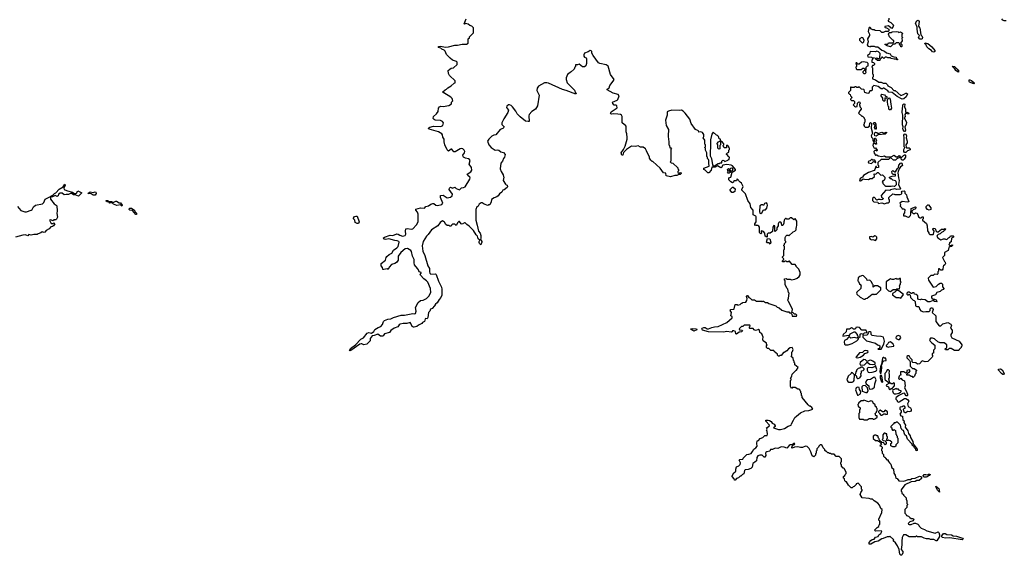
# Model space of a CAD drawing. Extents: x 2494118 to 2687960, y 757339 to 915227.
# Tile 275 of 364: x 2607408 to 2621728, y 884530 to 892325. Entities that reach past the tile are written whole.
import ezdxf

# ---------------------------------------------------------------- set-up
doc = ezdxf.new("R2010")
doc.units = 0

msp = doc.modelspace()

# ---------------------------------------------------------------- linework, layer by layer
at = {"layer": '0CON20XD'}
for points in [[(2615413, 891557), (2615374, 891526), (2615355, 891480), (2615354, 891455), (2615371, 891405), (2615475, 891300), (2615492, 891262), (2615500, 891255), (2615498, 891242), (2615356, 891296), (2615305, 891308), (2615099, 891399), (2615075, 891406), (2615040, 891405), (2614952, 891358), (2614932, 891328), (2614930, 891295), (2614961, 891225), (2614939, 891071), (2614908, 891022), (2614855, 890988), (2614820, 890945), (2614814, 890925), (2614820, 890845), (2614805, 890841), (2614765, 890850), (2614685, 890910), (2614645, 890953), (2614624, 890994), (2614576, 891056), (2614554, 891075), (2614534, 891085), (2614515, 891086), (2614493, 891065), (2614490, 891045), (2614516, 891006), (2614507, 890973), (2614448, 890882), (2614421, 890825), (2614422, 890802), (2614453, 890765), (2614449, 890755), (2614435, 890742), (2614397, 890725), (2614335, 890648), (2614305, 890642), (2614275, 890628), (2614232, 890585), (2614214, 890555), (2614230, 890505), (2614265, 890463), (2614325, 890428), (2614355, 890432), (2614375, 890428), (2614405, 890400), (2614445, 890390), (2614468, 890365), (2614460, 890325), (2614443, 890307), (2614428, 890265), (2614408, 890235), (2614398, 890155), (2614410, 890115), (2614440, 890065), (2614443, 890043), (2614450, 890035), (2614440, 889985), (2614475, 889930), (2614485, 889920), (2614498, 889918), (2614502, 889895), (2614496, 889884), (2614455, 889850), (2614434, 889846), (2614418, 889815), (2614385, 889790), (2614369, 889761), (2614350, 889745), (2614308, 889732), (2614271, 889709), (2614266, 889674), (2614248, 889632), (2614225, 889630), (2614215, 889620), (2614165, 889638), (2614135, 889662), (2614118, 889662), (2614091, 889639), (2614075, 889610), (2614055, 889600), (2614043, 889565), (2614040, 889495), (2614043, 889405), (2614062, 889335), (2614082, 889245), (2614105, 889220), (2614117, 889185), (2614117, 889147), (2614110, 889125), (2614130, 889095), (2614130, 889085), (2614115, 889050), (2614096, 889066), (2614092, 889082), (2614091, 889099), (2614098, 889118), (2614076, 889136), (2614064, 889174), (2614045, 889192), (2614006, 889256), (2613945, 889322), (2613910, 889345), (2613885, 889370), (2613875, 889370), (2613845, 889350), (2613830, 889355), (2613805, 889390), (2613795, 889390), (2613780, 889375), (2613755, 889330), (2613735, 889350), (2613705, 889350), (2613690, 889335), (2613685, 889320), (2613665, 889320), (2613652, 889332), (2613625, 889332), (2613605, 889342), (2613586, 889376), (2613555, 889398), (2613523, 889375), (2613488, 889325), (2613399, 889265), (2613351, 889199), (2613325, 889176), (2613275, 889097), (2613264, 889035), (2613271, 888955), (2613300, 888895), (2613342, 888745), (2613370, 888705), (2613367, 888655), (2613372, 888635), (2613389, 888621), (2613455, 888628), (2613467, 888615), (2613498, 888518), (2613542, 888432), (2613549, 888405), (2613550, 888315), (2613535, 888280), (2613508, 888255), (2613482, 888205), (2613454, 888186), (2613439, 888161), (2613406, 888124), (2613385, 888110), (2613372, 888085), (2613352, 888065), (2613345, 887990), (2613335, 887970), (2613315, 887978), (2613305, 887970), (2613298, 887932), (2613265, 887917), (2613255, 887903), (2613209, 887881), (2613185, 887861), (2613145, 887848), (2613135, 887848), (2613115, 887862), (2613097, 887905), (2613085, 887917), (2613038, 887902), (2612985, 887906), (2612944, 887896), (2612927, 887885), (2612908, 887855), (2612852, 887835), (2612805, 887800), (2612786, 887774), (2612715, 887752), (2612695, 887722), (2612685, 887718), (2612655, 887720), (2612615, 887748), (2612565, 887730), (2612534, 887726), (2612506, 887685), (2612505, 887650), (2612458, 887605), (2612415, 887592), (2612386, 887606), (2612375, 887609), (2612355, 887601), (2612225, 887510), (2612208, 887508), (2612203, 887513), (2612220, 887540), (2612292, 887595), (2612370, 887675), (2612406, 887694), (2612460, 887765), (2612485, 887772), (2612525, 887762), (2612560, 887785), (2612573, 887817), (2612620, 887845), (2612660, 887860), (2612685, 887888), (2612701, 887935), (2612715, 887947), (2612764, 887966), (2612805, 887971), (2612845, 887991), (2612954, 888026), (2613005, 888024), (2613125, 888047), (2613155, 888042), (2613165, 888048), (2613176, 888085), (2613166, 888135), (2613205, 888209), (2613235, 888236), (2613275, 888244), (2613325, 888268), (2613357, 888303), (2613386, 888355), (2613385, 888413), (2613345, 888504), (2613325, 888526), (2613285, 888555), (2613236, 888605), (2613234, 888616), (2613248, 888635), (2613248, 888645), (2613216, 888656), (2613209, 888685), (2613196, 888705), (2613150, 888755), (2613144, 888785), (2613146, 888835), (2613121, 888885), (2613105, 888952), (2613095, 888967), (2613046, 888996), (2613015, 888988), (2612952, 888938), (2612914, 888885), (2612911, 888825), (2612887, 888793), (2612865, 888777), (2612815, 888761), (2612780, 888725), (2612765, 888690), (2612755, 888700), (2612705, 888688), (2612690, 888690), (2612687, 888717), (2612663, 888743), (2612667, 888775), (2612726, 888824), (2612736, 888865), (2612749, 888881), (2612780, 888910), (2612822, 888928), (2612847, 888973), (2612895, 889004), (2612913, 889025), (2612926, 889085), (2612924, 889095), (2612899, 889109), (2612862, 889112), (2612776, 889134), (2612735, 889128), (2612707, 889133), (2612696, 889145), (2612715, 889162), (2612795, 889187), (2612837, 889183), (2612895, 889208), (2612915, 889206), (2612935, 889191), (2612975, 889176), (2613015, 889184), (2613026, 889205), (2613020, 889245), (2613025, 889280), (2613044, 889286), (2613105, 889277), (2613125, 889280), (2613179, 889341), (2613204, 889385), (2613204, 889495), (2613194, 889524), (2613168, 889555), (2613171, 889569), (2613238, 889588), (2613295, 889580), (2613314, 889606), (2613355, 889617), (2613389, 889641), (2613418, 889652), (2613432, 889652), (2613462, 889625), (2613485, 889620), (2613546, 889634), (2613560, 889655), (2613528, 889735), (2613530, 889765), (2613569, 889769), (2613625, 889734), (2613675, 889740), (2613698, 889762), (2613702, 889785), (2613653, 889855), (2613658, 889875), (2613675, 889887), (2613705, 889871), (2613735, 889888), (2613758, 889868), (2613780, 889860), (2613805, 889851), (2613835, 889880), (2613865, 889884), (2613885, 889894), (2613957, 890005), (2613961, 890025), (2613956, 890035), (2613925, 890058), (2613918, 890075), (2613971, 890109), (2613983, 890135), (2613981, 890175), (2613944, 890224), (2613960, 890275), (2613951, 890291), (2613935, 890302), (2613891, 890311), (2613864, 890324), (2613857, 890335), (2613853, 890355), (2613876, 890385), (2613881, 890405), (2613874, 890425), (2613853, 890445), (2613835, 890450), (2613813, 890447), (2613743, 890403), (2613724, 890404), (2613695, 890440), (2613685, 890440), (2613645, 890412), (2613625, 890430), (2613593, 890505), (2613582, 890545), (2613580, 890585), (2613560, 890615), (2613557, 890647), (2613546, 890666), (2613500, 890695), (2613365, 890730), (2613355, 890740), (2613354, 890746), (2613375, 890760), (2613425, 890774), (2613535, 890772), (2613562, 890785), (2613574, 890824), (2613558, 890845), (2613528, 890858), (2613451, 890861), (2613435, 890872), (2613422, 890885), (2613426, 890914), (2613472, 890955), (2613495, 890990), (2613500, 891035), (2613514, 891056), (2613535, 891068), (2613565, 891063), (2613650, 891075), (2613688, 891102), (2613690, 891125), (2613710, 891145), (2613697, 891177), (2613680, 891195), (2613575, 891260), (2613565, 891260), (2613560, 891275), (2613594, 891306), (2613616, 891314), (2613635, 891332), (2613685, 891360), (2613725, 891400), (2613740, 891405), (2613740, 891435), (2613660, 891515), (2613645, 891540), (2613640, 891585), (2613663, 891607), (2613685, 891618), (2613715, 891622), (2613770, 891675), (2613770, 891705), (2613760, 891715), (2613705, 891738), (2613670, 891765), (2613615, 891820), (2613598, 891865), (2613581, 891881), (2613546, 891896), (2613535, 891909), (2613501, 891921), (2613497, 891925), (2613500, 891935), (2613525, 891939), (2613605, 891926), (2613645, 891928), (2613735, 891952), (2613775, 891952), (2613845, 891968), (2613905, 891970), (2613930, 891985), (2613930, 892045), (2613948, 892062), (2613950, 892075), (2614010, 892135), (2614010, 892205), (2613985, 892230), (2613955, 892240), (2613932, 892262), (2613895, 892268), (2613875, 892260), (2613873, 892265), (2613902, 892335)], [(2620050, 892345), (2620050, 892325), (2620040, 892315), (2620040, 892305), (2620080, 892285), (2620118, 892245), (2620106, 892214), (2620092, 892198), (2620081, 892201), (2620046, 892236), (2619992, 892228), (2619990, 892215), (2619995, 892210), (2620017, 892207), (2620047, 892187), (2620048, 892165), (2620038, 892152), (2619997, 892153), (2619965, 892138), (2619948, 892138), (2619922, 892162), (2619848, 892168), (2619837, 892177), (2619815, 892178), (2619795, 892188), (2619775, 892210), (2619765, 892210), (2619758, 892202), (2619750, 892155), (2619766, 892116), (2619767, 892093), (2619740, 892045), (2619748, 892005), (2619733, 891953), (2619755, 891938), (2619775, 891932), (2619785, 891938), (2619835, 891938), (2619855, 891928), (2619888, 891928), (2619945, 891879), (2619985, 891866), (2620015, 891842), (2620067, 891827), (2620085, 891798), (2620123, 891783), (2620155, 891780), (2620162, 891762), (2620180, 891745), (2620165, 891740), (2620155, 891750), (2620125, 891748), (2620085, 891760), (2620075, 891770), (2620035, 891770), (2620015, 891780), (2619995, 891780), (2619975, 891760), (2619958, 891778), (2619945, 891780), (2619938, 891762), (2619922, 891748), (2619918, 891732), (2619885, 891730), (2619862, 891752), (2619860, 891765), (2619875, 891770), (2619885, 891760), (2619905, 891760), (2619918, 891772), (2619922, 891835), (2619900, 891855), (2619875, 891866), (2619855, 891858), (2619775, 891860), (2619767, 891823), (2619740, 891805), (2619742, 891782), (2619795, 891778), (2619805, 891770), (2619835, 891770), (2619840, 891765), (2619812, 891758), (2619810, 891745), (2619800, 891735), (2619800, 891705), (2619825, 891700), (2619840, 891685), (2619838, 891672), (2619825, 891660), (2619812, 891658), (2619802, 891635), (2619810, 891625), (2619810, 891535), (2619820, 891525), (2619820, 891495), (2619810, 891485), (2619810, 891465), (2619855, 891450), (2619905, 891417), (2619935, 891418), (2619965, 891402), (2620005, 891400), (2620028, 891378), (2620035, 891362), (2620085, 891340), (2620120, 891295), (2620142, 891292), (2620225, 891222), (2620260, 891235), (2620295, 891258), (2620307, 891257), (2620320, 891245), (2620299, 891201), (2620267, 891173), (2620245, 891168), (2620169, 891209), (2620097, 891267), (2620050, 891270), (2620035, 891288), (2619977, 891327), (2619965, 891330), (2619955, 891320), (2619935, 891320), (2619895, 891352), (2619833, 891367), (2619808, 891342), (2619805, 891300), (2619795, 891290), (2619772, 891288), (2619760, 891255), (2619745, 891250), (2619698, 891265), (2619690, 891305), (2619685, 891310), (2619652, 891312), (2619617, 891347), (2619605, 891340), (2619585, 891340), (2619575, 891350), (2619555, 891350), (2619545, 891340), (2619505, 891340), (2619495, 891350), (2619490, 891345), (2619490, 891295), (2619460, 891265), (2619460, 891255), (2619475, 891240), (2619488, 891238), (2619490, 891215), (2619510, 891195), (2619508, 891182), (2619492, 891168), (2619492, 891162), (2619505, 891150), (2619535, 891150), (2619550, 891135), (2619550, 891105), (2619530, 891085), (2619550, 891065), (2619565, 891058), (2619588, 891062), (2619592, 891108), (2619612, 891128), (2619627, 891127), (2619630, 891105), (2619620, 891095), (2619620, 891085), (2619632, 891052), (2619647, 891037), (2619648, 891025), (2619625, 891000), (2619610, 890965), (2619655, 890920), (2619665, 890920), (2619688, 890898), (2619690, 890885), (2619700, 890875), (2619700, 890835), (2619690, 890825), (2619690, 890805), (2619680, 890795), (2619690, 890785), (2619690, 890775), (2619705, 890760), (2619745, 890760), (2619767, 890773), (2619773, 890817), (2619782, 890828), (2619798, 890815), (2619792, 890745), (2619812, 890675), (2619793, 890635), (2619798, 890615), (2619818, 890595), (2619818, 890568), (2619832, 890542), (2619840, 890555), (2619845, 890600), (2619855, 890600), (2619867, 890573), (2619862, 890555), (2619867, 890513), (2619853, 890513), (2619835, 890530), (2619823, 890517), (2619818, 890495), (2619834, 890454), (2619855, 890460), (2619880, 890425), (2619875, 890410), (2619865, 890420), (2619845, 890420), (2619830, 890405), (2619835, 890380), (2619850, 890365), (2619855, 890350), (2619865, 890360), (2619875, 890360), (2619893, 890343), (2619945, 890332), (2619985, 890342), (2620005, 890328), (2620029, 890331)], [(2620525, 892041), (2620502, 892042), (2620480, 892065), (2620493, 892095), (2620470, 892120), (2620459, 892185), (2620462, 892215), (2620438, 892275), (2620455, 892306), (2620475, 892318), (2620488, 892298), (2620482, 892232), (2620488, 892218), (2620502, 892205), (2620512, 892105), (2620529, 892089), (2620537, 892065), (2620534, 892046), (2620525, 892041)], [(2621755, 892310), (2621725, 892310), (2621705, 892320), (2621690, 892335)], [(2620235, 891930), (2620222, 891932), (2620218, 891948), (2620200, 891965), (2620210, 891975), (2620195, 891990), (2620155, 891990), (2620135, 891970), (2620112, 891968), (2620075, 891930), (2620025, 891943), (2619990, 891965), (2619995, 891970), (2620035, 891970), (2620045, 891990), (2620105, 891990), (2620120, 892005), (2620120, 892015), (2620109, 892029), (2620060, 892075), (2620042, 892115), (2620052, 892138), (2620085, 892140), (2620095, 892150), (2620165, 892152), (2620185, 892150), (2620195, 892140), (2620217, 892147), (2620248, 892128), (2620240, 892105), (2620240, 892075), (2620250, 892065), (2620240, 892055), (2620242, 892015), (2620220, 891985), (2620240, 891965), (2620240, 891935), (2620235, 891930)], [(2619665, 891982), (2619687, 892003), (2619688, 892025), (2619670, 892060), (2619655, 892068), (2619620, 892045), (2619620, 892025), (2619665, 891982)], [(2618661, 886499), (2618682, 886535), (2618704, 886556), (2618765, 886602), (2618825, 886632), (2618885, 886638), (2618942, 886655), (2618929, 886679), (2618905, 886700), (2618895, 886700), (2618875, 886720), (2618790, 886825), (2618787, 886847), (2618780, 886855), (2618780, 886885), (2618770, 886895), (2618770, 886915), (2618760, 886925), (2618760, 886935), (2618745, 886950), (2618725, 886950), (2618685, 886970), (2618645, 886970), (2618635, 886960), (2618620, 886985), (2618620, 887075), (2618628, 887085), (2618628, 887098), (2618620, 887105), (2618640, 887135), (2618642, 887165), (2618695, 887220), (2618706, 887224), (2618730, 887265), (2618682, 887302), (2618680, 887325), (2618670, 887335), (2618670, 887355), (2618660, 887365), (2618657, 887397), (2618630, 887425), (2618638, 887445), (2618640, 887485), (2618650, 887495), (2618658, 887525), (2618650, 887545), (2618642, 887552), (2618615, 887550), (2618590, 887535), (2618565, 887508), (2618525, 887480), (2618515, 887480), (2618485, 887440), (2618465, 887440), (2618455, 887430), (2618445, 887430), (2618430, 887445), (2618430, 887455), (2618380, 887495), (2618375, 887510), (2618335, 887510), (2618305, 887540), (2618285, 887540), (2618272, 887552), (2618272, 887578), (2618280, 887595), (2618270, 887605), (2618268, 887618), (2618223, 887653), (2618218, 887675), (2618220, 887705), (2618200, 887755), (2618172, 887772), (2618170, 887805), (2618155, 887820), (2618145, 887810), (2618112, 887802), (2618092, 887812), (2618075, 887830), (2618025, 887830), (2618020, 887835), (2618023, 887857), (2618030, 887865), (2618025, 887880), (2617955, 887880), (2617943, 887877), (2617925, 887860), (2617905, 887860), (2617870, 887825), (2617875, 887810), (2617918, 887808), (2617920, 887795), (2617906, 887784), (2617872, 887778), (2617835, 887748), (2617822, 887755), (2617817, 887787), (2617795, 887797), (2617775, 887798), (2617768, 887782), (2617755, 887778), (2617695, 887788), (2617645, 887779), (2617425, 887780), (2617338, 887808), (2617328, 887825), (2617335, 887838), (2617357, 887847), (2617376, 887846), (2617405, 887828), (2617425, 887827), (2617473, 887847), (2617515, 887857), (2617565, 887858), (2617695, 887918), (2617770, 887985), (2617770, 888005), (2617752, 888015), (2617762, 888062), (2617740, 888095), (2617753, 888107), (2617795, 888110), (2617800, 888115), (2617815, 888180), (2617845, 888180), (2617855, 888172), (2617885, 888180), (2617905, 888200), (2617915, 888200), (2617925, 888210), (2617968, 888212), (2617983, 888237), (2617986, 888265), (2617978, 888295), (2617985, 888310), (2617995, 888312), (2618014, 888284), (2618033, 888273), (2618055, 888250), (2618095, 888250), (2618125, 888230), (2618195, 888230), (2618205, 888220), (2618215, 888230), (2618225, 888230), (2618255, 888210), (2618285, 888210), (2618303, 888193), (2618405, 888160), (2618425, 888140), (2618455, 888130), (2618495, 888100), (2618563, 888073), (2618592, 888072), (2618605, 888060), (2618618, 888058), (2618638, 888038), (2618645, 888010), (2618705, 888010), (2618710, 888025), (2618695, 888040), (2618675, 888040), (2618655, 888060), (2618640, 888065), (2618647, 888107), (2618635, 888140), (2618588, 888225), (2618582, 888245), (2618588, 888272), (2618600, 888345), (2618590, 888355), (2618578, 888405), (2618565, 888420), (2618543, 888473), (2618540, 888525), (2618533, 888533), (2618530, 888555), (2618555, 888560), (2618565, 888550), (2618615, 888550), (2618635, 888540), (2618682, 888548), (2618715, 888562), (2618745, 888590), (2618757, 888613), (2618760, 888645), (2618740, 888695), (2618700, 888735), (2618700, 888745), (2618685, 888760), (2618645, 888760), (2618605, 888810), (2618595, 888810), (2618585, 888800), (2618565, 888800), (2618555, 888810), (2618535, 888810), (2618525, 888800), (2618502, 888802), (2618500, 888815), (2618518, 888832), (2618520, 888845), (2618502, 888862), (2618500, 888875), (2618520, 888895), (2618520, 888975), (2618530, 888985), (2618530, 889025), (2618520, 889035), (2618520, 889045), (2618530, 889055), (2618532, 889068), (2618550, 889085), (2618550, 889095), (2618540, 889105), (2618542, 889155), (2618550, 889175), (2618565, 889190), (2618585, 889190), (2618595, 889180), (2618655, 889240), (2618680, 889245), (2618700, 889265), (2618700, 889295), (2618708, 889305), (2618712, 889335), (2618710, 889395), (2618685, 889430), (2618665, 889410), (2618635, 889440), (2618615, 889440), (2618595, 889420), (2618565, 889420), (2618555, 889430), (2618545, 889430), (2618533, 889417), (2618520, 889385), (2618520, 889365), (2618508, 889332), (2618492, 889332), (2618490, 889365), (2618478, 889378), (2618455, 889380), (2618450, 889375), (2618440, 889355), (2618440, 889325), (2618420, 889295), (2618420, 889265), (2618398, 889242), (2618390, 889245), (2618390, 889325), (2618375, 889330), (2618360, 889305), (2618358, 889242), (2618325, 889220), (2618292, 889218), (2618280, 889205), (2618280, 889165), (2618275, 889160), (2618250, 889175), (2618247, 889217), (2618225, 889242), (2618195, 889250), (2618190, 889245), (2618195, 889220), (2618185, 889210), (2618175, 889220), (2618170, 889235), (2618170, 889305), (2618159, 889319), (2618145, 889330), (2618125, 889330), (2618115, 889340), (2618105, 889330), (2618100, 889335), (2618100, 889355), (2618118, 889385), (2618120, 889455), (2618115, 889467), (2618078, 889485), (2618076, 889555), (2618042, 889592), (2618034, 889644), (2618000, 889695), (2617965, 889790), (2617912, 889845), (2617910, 889855), (2617929, 889895), (2617908, 889948), (2617885, 889962), (2617845, 890010), (2617835, 889980), (2617795, 889980), (2617788, 889962), (2617775, 889950), (2617750, 889965), (2617720, 889995), (2617720, 890015), (2617732, 890028), (2617750, 890035), (2617772, 890108), (2617820, 890135), (2617820, 890145), (2617775, 890200), (2617755, 890209), (2617695, 890217), (2617634, 890206), (2617615, 890172), (2617605, 890170), (2617555, 890200), (2617525, 890178), (2617475, 890180), (2617463, 890135), (2617432, 890098), (2617415, 890098), (2617376, 890136), (2617360, 890145), (2617360, 890165), (2617438, 890195), (2617429, 890235), (2617430, 890275), (2617425, 890290), (2617410, 890305), (2617410, 890325), (2617400, 890335), (2617400, 890385), (2617380, 890425), (2617380, 890455), (2617370, 890465), (2617380, 890475), (2617380, 890505), (2617372, 890515), (2617372, 890572), (2617350, 890605), (2617360, 890625), (2617360, 890655), (2617340, 890685), (2617315, 890692), (2617285, 890690), (2617280, 890705), (2617237, 890727), (2617173, 890815), (2617153, 890875), (2617086, 890966), (2617060, 890995), (2617035, 891008), (2617005, 891001), (2616893, 891007), (2616845, 890996), (2616823, 890985), (2616823, 890935), (2616799, 890865), (2616812, 890785), (2616842, 890725), (2616838, 890635), (2616842, 890575), (2616850, 890555), (2616850, 890505), (2616860, 890495), (2616862, 890462), (2616878, 890458), (2616890, 890445), (2616880, 890435), (2616880, 890265), (2616870, 890255), (2616885, 890240), (2616908, 890238), (2616978, 890168), (2616980, 890155), (2616990, 890145), (2616990, 890125), (2616980, 890115), (2616982, 890102), (2616995, 890090), (2617005, 890090), (2617015, 890100), (2617027, 890097), (2617028, 890085), (2617015, 890070), (2616995, 890070), (2616965, 890058), (2616935, 890058), (2616875, 890038), (2616812, 890052), (2616805, 890090), (2616770, 890095), (2616723, 890163), (2616615, 890260), (2616605, 890260), (2616585, 890280), (2616568, 890308), (2616568, 890325), (2616526, 890416), (2616508, 890445), (2616475, 890468), (2616435, 890468), (2616405, 890488), (2616365, 890478), (2616305, 890482), (2616234, 890436), (2616189, 890391), (2616179, 890355), (2616165, 890351), (2616154, 890386), (2616188, 890435), (2616212, 890485), (2616242, 890585), (2616242, 890608), (2616240, 890665), (2616230, 890695), (2616230, 890765), (2616225, 890780), (2616172, 890825), (2616168, 890845), (2616172, 890915), (2616163, 890933), (2616145, 890943), (2616105, 890951), (2616045, 890956), (2616015, 890949), (2616004, 890954), (2616000, 890965), (2616012, 890985), (2616097, 891043), (2616095, 891070), (2616085, 891080), (2616055, 891080), (2616033, 891103), (2616030, 891125), (2616096, 891154), (2616106, 891165), (2616128, 891215), (2616110, 891235), (2616040, 891255), (2615950, 891305), (2615950, 891315), (2615980, 891335), (2615992, 891365), (2616041, 891429), (2616052, 891455), (2616000, 891525), (2615965, 891650), (2615937, 891667), (2615845, 891688), (2615827, 891697), (2615748, 891805), (2615728, 891838), (2615728, 891865), (2615705, 891877), (2615675, 891856), (2615625, 891838), (2615612, 891815), (2615614, 891795), (2615625, 891780), (2615645, 891770), (2615653, 891753), (2615652, 891688), (2615640, 891655), (2615625, 891640), (2615595, 891640), (2615545, 891680), (2615522, 891668), (2615493, 891667), (2615490, 891645), (2615480, 891635), (2615470, 891605), (2615430, 891565), (2615413, 891557)], [(2620705, 891854), (2620685, 891856), (2620667, 891877), (2620629, 891899), (2620601, 891931), (2620587, 891967), (2620570, 891975), (2620575, 891990), (2620616, 891976), (2620675, 891930), (2620718, 891875), (2620717, 891863), (2620705, 891854)], [(2619705, 891540), (2619718, 891555), (2619710, 891585), (2619720, 891595), (2619718, 891632), (2619735, 891650), (2619750, 891655), (2619748, 891688), (2619735, 891700), (2619675, 891713), (2619652, 891708), (2619615, 891677), (2619599, 891679), (2619585, 891697), (2619570, 891695), (2619578, 891665), (2619577, 891643), (2619570, 891635), (2619572, 891612), (2619585, 891600), (2619615, 891598), (2619645, 891600), (2619673, 891617), (2619687, 891617), (2619698, 891608), (2619700, 891595), (2619672, 891568), (2619670, 891555), (2619685, 891540), (2619705, 891540)], [(2621055, 891563), (2621025, 891584), (2621009, 891609), (2620985, 891627), (2620975, 891650), (2621002, 891642), (2621045, 891603), (2621068, 891575), (2621055, 891563)], [(2621285, 891392), (2621224, 891414), (2621216, 891425), (2621215, 891450), (2621225, 891452), (2621252, 891442), (2621288, 891405), (2621290, 891395), (2621285, 891392)], [(2619985, 891140), (2619975, 891140), (2619963, 891153), (2619960, 891185), (2619938, 891215), (2619938, 891232), (2619948, 891242), (2619985, 891230), (2620002, 891212), (2620020, 891205), (2620018, 891182), (2620005, 891180), (2619992, 891188), (2619990, 891145), (2619985, 891140)], [(2620075, 891012), (2620055, 891012), (2620048, 891025), (2620048, 891055), (2620038, 891068), (2620030, 891125), (2620030, 891165), (2620055, 891190), (2620069, 891169), (2620080, 891095), (2620087, 891035), (2620075, 891012)], [(2620285, 890700), (2620275, 890700), (2620255, 890720), (2620250, 890735), (2620258, 890765), (2620249, 890795), (2620252, 890935), (2620242, 890975), (2620242, 891005), (2620248, 891015), (2620250, 891085), (2620265, 891100), (2620280, 891095), (2620278, 891055), (2620292, 891025), (2620292, 890982), (2620305, 890970), (2620315, 890980), (2620340, 890965), (2620335, 890952), (2620292, 890958), (2620282, 890945), (2620287, 890915), (2620270, 890895), (2620307, 890835), (2620300, 890800), (2620280, 890765), (2620290, 890715), (2620285, 890700)], [(2619865, 890730), (2619855, 890730), (2619840, 890755), (2619850, 890785), (2619823, 890813), (2619835, 890830), (2619845, 890830), (2619860, 890805), (2619865, 890730)], [(2617515, 890200), (2617565, 890230), (2617585, 890230), (2617595, 890240), (2617618, 890242), (2617620, 890265), (2617635, 890280), (2617648, 890278), (2617665, 890262), (2617708, 890282), (2617715, 890290), (2617728, 890292), (2617730, 890325), (2617712, 890332), (2617708, 890348), (2617690, 890365), (2617690, 890375), (2617702, 890388), (2617720, 890395), (2617720, 890425), (2617730, 890435), (2617730, 890455), (2617720, 890465), (2617720, 890475), (2617695, 890500), (2617690, 890495), (2617688, 890462), (2617652, 890462), (2617650, 890475), (2617640, 890485), (2617640, 890495), (2617650, 890505), (2617648, 890518), (2617632, 890532), (2617628, 890548), (2617600, 890560), (2617600, 890505), (2617590, 890495), (2617590, 890445), (2617575, 890440), (2617563, 890453), (2617560, 890505), (2617550, 890515), (2617550, 890525), (2617572, 890548), (2617600, 890560), (2617600, 890585), (2617582, 890592), (2617570, 890625), (2617558, 890638), (2617542, 890642), (2617495, 890688), (2617475, 890660), (2617453, 890575), (2617457, 890455), (2617450, 890415), (2617450, 890345), (2617472, 890305), (2617483, 890213), (2617495, 890200), (2617515, 890200)], [(2619865, 890632), (2619847, 890637), (2619840, 890655), (2619843, 890677), (2619853, 890687), (2619875, 890682), (2619895, 890670), (2619945, 890688), (2619965, 890680), (2619995, 890680), (2620005, 890690), (2620020, 890685), (2619995, 890660), (2619895, 890650), (2619865, 890632)], [(2620295, 890390), (2620275, 890390), (2620268, 890405), (2620268, 890435), (2620280, 890465), (2620272, 890475), (2620272, 890605), (2620267, 890643), (2620275, 890660), (2620285, 890662), (2620295, 890660), (2620308, 890635), (2620302, 890605), (2620317, 890555), (2620314, 890535), (2620298, 890505), (2620300, 890465), (2620305, 890460), (2620345, 890460), (2620360, 890445), (2620358, 890432), (2620322, 890418), (2620295, 890390)], [(2620029, 890331), (2620085, 890330), (2620125, 890352), (2620155, 890330), (2620175, 890330), (2620197, 890347), (2620218, 890322), (2620165, 890300), (2620145, 890280), (2620115, 890280), (2620075, 890320), (2620045, 890292), (2619935, 890290), (2619890, 890245), (2619890, 890215), (2619900, 890205), (2619900, 890175), (2619875, 890170), (2619868, 890188), (2619862, 890188), (2619847, 890143), (2619835, 890130), (2619755, 890100), (2619680, 890055), (2619668, 890032), (2619635, 890020), (2619623, 889995), (2619625, 889980), (2619635, 889978), (2619645, 889983), (2619675, 890010), (2619695, 890002), (2619755, 889998), (2619778, 890012), (2619807, 890013), (2619840, 890045), (2619835, 890080), (2619862, 890078), (2619885, 890100), (2619895, 890100), (2619933, 890063), (2619958, 890068), (2619990, 890035), (2619990, 890005), (2619980, 889995), (2619978, 889982), (2619962, 889978), (2619950, 889965), (2619960, 889955), (2619962, 889942), (2619992, 889912), (2620003, 889903), (2620025, 889900), (2620085, 889900), (2620105, 889908), (2620125, 889900), (2620137, 889903), (2620160, 889925), (2620162, 889945), (2620155, 889970), (2620145, 889980), (2620108, 889988), (2620087, 890007), (2620075, 890010), (2620060, 890025), (2620060, 890035), (2620095, 890050), (2620148, 890052), (2620148, 890078), (2620135, 890070), (2620112, 890072), (2620098, 890088), (2620093, 890117), (2620105, 890130), (2620135, 890110), (2620148, 890112), (2620175, 890160), (2620190, 890175), (2620193, 890207), (2620225, 890240), (2620237, 890237), (2620247, 890205), (2620243, 890197), (2620220, 890185), (2620198, 890152), (2620183, 890117), (2620180, 890095), (2620188, 890025), (2620198, 889985), (2620191, 889925), (2620217, 889865), (2620213, 889857), (2620165, 889852), (2620135, 889862), (2620073, 889847), (2620065, 889840), (2620005, 889842), (2619938, 889765), (2619944, 889744), (2619970, 889725), (2619955, 889708), (2619935, 889702), (2619925, 889710), (2619895, 889710), (2619875, 889700), (2619835, 889742), (2619810, 889725), (2619810, 889695), (2619830, 889675), (2619888, 889668), (2619895, 889650), (2619945, 889660), (2619985, 889646), (2620018, 889662), (2620045, 889660), (2620057, 889673), (2620060, 889705), (2620050, 889715), (2620050, 889735), (2620105, 889790), (2620127, 889787), (2620135, 889780), (2620215, 889780), (2620238, 889792), (2620240, 889805), (2620232, 889815), (2620242, 889828), (2620272, 889832), (2620280, 889825), (2620282, 889802), (2620307, 889777), (2620310, 889745), (2620339, 889681), (2620335, 889672), (2620315, 889669), (2620245, 889680), (2620210, 889655), (2620220, 889635), (2620215, 889610), (2620240, 889585), (2620243, 889573), (2620265, 889572), (2620282, 889562), (2620277, 889513), (2620260, 889495), (2620262, 889472), (2620285, 889470), (2620316, 889454), (2620335, 889453), (2620348, 889462), (2620362, 889475), (2620368, 889495), (2620372, 889575), (2620435, 889600), (2620440, 889595), (2620438, 889572), (2620405, 889560), (2620382, 889538), (2620382, 889522), (2620405, 889502), (2620425, 889502), (2620435, 889512), (2620455, 889510), (2620472, 889492), (2620482, 889455), (2620505, 889442), (2620518, 889442), (2620535, 889458), (2620548, 889455), (2620550, 889425), (2620540, 889415), (2620540, 889405), (2620597, 889357), (2620608, 889325), (2620613, 889253), (2620630, 889225), (2620630, 889215), (2620645, 889200), (2620695, 889200), (2620700, 889205), (2620710, 889245), (2620690, 889275), (2620695, 889290), (2620718, 889288), (2620727, 889277), (2620732, 889252), (2620745, 889240), (2620765, 889240), (2620813, 889277), (2620852, 889278), (2620865, 889288), (2620878, 889275), (2620865, 889260), (2620855, 889260), (2620845, 889242), (2620813, 889227), (2620795, 889210), (2620765, 889200), (2620750, 889185), (2620748, 889168), (2620762, 889152), (2620805, 889122), (2620845, 889138), (2620865, 889138), (2620885, 889128), (2620895, 889130), (2620915, 889152), (2620938, 889162), (2620945, 889180), (2620985, 889180), (2620990, 889175), (2620988, 889162), (2620960, 889145), (2620957, 889093), (2620932, 889078), (2620930, 889065), (2620920, 889055), (2620935, 889040), (2620955, 889040), (2620965, 889050), (2620980, 889045), (2620958, 889022), (2620935, 889020), (2620922, 889008), (2620912, 888965), (2620860, 888935), (2620860, 888895), (2620830, 888865), (2620858, 888805), (2620868, 888795), (2620872, 888775), (2620863, 888757), (2620842, 888745), (2620838, 888735), (2620836, 888694), (2620825, 888680), (2620815, 888678), (2620805, 888680), (2620785, 888700), (2620772, 888698), (2620770, 888665), (2620760, 888655), (2620760, 888625), (2620750, 888615), (2620715, 888622), (2620695, 888600), (2620658, 888602), (2620620, 888565), (2620628, 888535), (2620695, 888430), (2620735, 888440), (2620773, 888477), (2620795, 888490), (2620815, 888490), (2620830, 888475), (2620830, 888435), (2620850, 888415), (2620845, 888400), (2620815, 888388), (2620795, 888368), (2620747, 888353), (2620727, 888323), (2620670, 888300), (2620667, 888285), (2620672, 888272), (2620695, 888258), (2620715, 888258), (2620738, 888248), (2620740, 888235), (2620750, 888225), (2620745, 888220), (2620715, 888222), (2620695, 888240), (2620645, 888218), (2620618, 888218), (2620575, 888250), (2620535, 888252), (2620525, 888260), (2620505, 888250), (2620482, 888252), (2620470, 888265), (2620470, 888305), (2620448, 888328), (2620422, 888332), (2620415, 888350), (2620395, 888350), (2620385, 888340), (2620375, 888340), (2620345, 888360), (2620325, 888360), (2620310, 888345), (2620312, 888332), (2620325, 888320), (2620335, 888320), (2620345, 888330), (2620358, 888318), (2620362, 888282), (2620402, 888242), (2620415, 888240), (2620430, 888225), (2620435, 888160), (2620455, 888150), (2620485, 888150), (2620500, 888105), (2620516, 888086), (2620555, 888072), (2620585, 888080), (2620635, 888080), (2620650, 888095), (2620650, 888115), (2620665, 888130), (2620685, 888130), (2620692, 888105), (2620680, 888065), (2620730, 888015), (2620730, 887935), (2620782, 887872), (2620805, 887870), (2620833, 887897), (2620905, 887918), (2620950, 887895), (2620958, 887875), (2620948, 887835), (2620970, 887805), (2620968, 887775), (2620952, 887745), (2620952, 887725), (2620963, 887693), (2621070, 887645), (2621110, 887595), (2621110, 887575), (2621100, 887565), (2621100, 887555), (2621070, 887525), (2621065, 887510), (2621005, 887510), (2620955, 887540), (2620925, 887540), (2620905, 887520), (2620875, 887520), (2620870, 887535), (2620890, 887555), (2620890, 887595), (2620875, 887610), (2620855, 887620), (2620793, 887623), (2620759, 887639), (2620711, 887681), (2620685, 887692), (2620655, 887688), (2620642, 887665), (2620648, 887648), (2620672, 887622), (2620717, 887587), (2620720, 887535), (2620700, 887515), (2620698, 887472), (2620680, 887465), (2620680, 887445), (2620690, 887435), (2620680, 887415), (2620650, 887385), (2620615, 887352), (2620575, 887348), (2620535, 887360), (2620495, 887318), (2620465, 887312), (2620442, 887332), (2620400, 887335), (2620390, 887345), (2620390, 887375), (2620360, 887405), (2620345, 887432), (2620325, 887432), (2620310, 887425), (2620312, 887405), (2620350, 887365), (2620360, 887345), (2620360, 887285), (2620395, 887250), (2620415, 887248), (2620450, 887225), (2620450, 887215), (2620440, 887205), (2620440, 887175), (2620430, 887165), (2620420, 887135), (2620405, 887120), (2620395, 887130), (2620375, 887130), (2620345, 887150), (2620312, 887152), (2620312, 887168), (2620335, 887190), (2620345, 887190), (2620360, 887215), (2620347, 887227), (2620312, 887218), (2620310, 887195), (2620295, 887180), (2620265, 887198), (2620220, 887200), (2620220, 887165), (2620230, 887155), (2620215, 887150), (2620200, 887135), (2620190, 887105), (2620205, 887090), (2620225, 887110), (2620244, 887084), (2620278, 887068), (2620284, 886995), (2620278, 886965), (2620302, 886925), (2620322, 886875), (2620322, 886858), (2620315, 886850), (2620303, 886853), (2620278, 886888), (2620253, 886887), (2620205, 886860), (2620192, 886858), (2620154, 886826), (2620150, 886815), (2620153, 886803), (2620170, 886785), (2620172, 886772), (2620185, 886760), (2620198, 886762), (2620275, 886812), (2620295, 886812), (2620319, 886799), (2620338, 886775), (2620322, 886735), (2620330, 886695), (2620362, 886675), (2620372, 886655), (2620373, 886637), (2620365, 886622), (2620345, 886618), (2620318, 886622), (2620296, 886604), (2620285, 886602), (2620273, 886613), (2620260, 886655), (2620272, 886668), (2620285, 886670), (2620288, 886688), (2620275, 886700), (2620255, 886700), (2620245, 886690), (2620212, 886688), (2620210, 886675)], [(2619795, 890232), (2619825, 890260), (2619838, 890258), (2619855, 890240), (2619860, 890255), (2619850, 890265), (2619850, 890275), (2619845, 890280), (2619815, 890280), (2619805, 890290), (2619795, 890290), (2619775, 890270), (2619760, 890265), (2619750, 890255), (2619755, 890240), (2619795, 890232)], [(2620255, 890280), (2620242, 890282), (2620230, 890295), (2620230, 890315), (2620261, 890349), (2620275, 890360), (2620285, 890360), (2620292, 890352), (2620290, 890325), (2620272, 890295), (2620255, 890280)], [(2617725, 890090), (2617712, 890092), (2617700, 890105), (2617710, 890115), (2617700, 890145), (2617715, 890160), (2617730, 890145), (2617722, 890132), (2617735, 890120), (2617750, 890120), (2617740, 890135), (2617740, 890155), (2617750, 890165), (2617767, 890167), (2617780, 890155), (2617768, 890122), (2617750, 890120), (2617748, 890102), (2617735, 890100), (2617725, 890090)], [(2607885, 889748), (2607868, 889748), (2607862, 889755), (2607890, 889771), (2607915, 889795), (2607936, 889804), (2607981, 889859), (2608038, 889892), (2608065, 889930), (2608070, 889915), (2608048, 889875), (2608053, 889855), (2608067, 889847), (2608102, 889832), (2608175, 889816), (2608207, 889797), (2608225, 889796), (2608235, 889802), (2608255, 889832), (2608312, 889805), (2608265, 889757), (2608215, 889774), (2608190, 889775), (2608155, 889798), (2608118, 889782), (2608085, 889783), (2608055, 889776), (2608025, 889799), (2607995, 889800), (2607974, 889786), (2607968, 889762), (2607955, 889750), (2607925, 889764), (2607885, 889748)], [(2617785, 889810), (2617765, 889810), (2617740, 889845), (2617740, 889855), (2617775, 889890), (2617785, 889890), (2617812, 889862), (2617808, 889825), (2617785, 889810)], [(2607378, 889605), (2607425, 889549), (2607485, 889528), (2607505, 889528), (2607575, 889551), (2607588, 889562), (2607610, 889600), (2607636, 889624), (2607741, 889645), (2607760, 889665), (2607780, 889715), (2607846, 889746), (2607858, 889748), (2607858, 889715), (2607908, 889645), (2607938, 889628), (2607950, 889615), (2607952, 889545), (2607948, 889505), (2607957, 889453), (2607945, 889420), (2607935, 889410), (2607905, 889410), (2607895, 889400), (2607855, 889410), (2607840, 889405), (2607865, 889360), (2607895, 889360), (2607905, 889370), (2607915, 889360), (2607918, 889355), (2607900, 889325), (2607885, 889313), (2607862, 889308), (2607835, 889279), (2607792, 889258), (2607775, 889232), (2607765, 889228), (2607735, 889236), (2607718, 889222), (2607675, 889210), (2607662, 889198), (2607615, 889199), (2607575, 889190), (2607543, 889197), (2607525, 889180), (2607492, 889192), (2607455, 889187), (2607345, 889162)], [(2608505, 889770), (2608475, 889770), (2608450, 889790), (2608397, 889795), (2608435, 889818), (2608475, 889811), (2608508, 889818), (2608517, 889815), (2608520, 889795), (2608505, 889770)], [(2608895, 889613), (2608875, 889630), (2608823, 889623), (2608772, 889642), (2608755, 889660), (2608720, 889655), (2608708, 889668), (2608680, 889675), (2608662, 889688), (2608670, 889695), (2608685, 889696), (2608708, 889678), (2608745, 889680), (2608765, 889668), (2608775, 889668), (2608804, 889686), (2608816, 889686), (2608855, 889662), (2608875, 889660), (2608898, 889625), (2608895, 889613)], [(2609105, 889490), (2609095, 889490), (2609047, 889547), (2609008, 889555), (2609000, 889565), (2609005, 889582), (2609035, 889583), (2609080, 889555), (2609082, 889532), (2609105, 889510), (2609105, 889490)], [(2618185, 889502), (2618200, 889515), (2618225, 889560), (2618255, 889560), (2618275, 889580), (2618282, 889625), (2618280, 889645), (2618268, 889658), (2618242, 889648), (2618225, 889620), (2618215, 889630), (2618195, 889630), (2618172, 889615), (2618168, 889535), (2618175, 889510), (2618185, 889502)], [(2620635, 889552), (2620611, 889561), (2620592, 889585), (2620593, 889607), (2620615, 889630), (2620625, 889630), (2620662, 889585), (2620660, 889565), (2620635, 889552)], [(2612315, 889358), (2612288, 889375), (2612280, 889405), (2612262, 889425), (2612262, 889435), (2612279, 889461), (2612295, 889468), (2612318, 889465), (2612347, 889385), (2612335, 889360), (2612315, 889358)], [(2618325, 889060), (2618307, 889077), (2618278, 889078), (2618268, 889088), (2618285, 889140), (2618317, 889137), (2618332, 889085), (2618325, 889060)], [(2619855, 889112), (2619872, 889135), (2619872, 889162), (2619860, 889175), (2619845, 889178), (2619815, 889160), (2619795, 889172), (2619770, 889165), (2619770, 889145), (2619779, 889129), (2619795, 889123), (2619815, 889128), (2619855, 889112)], [(2619705, 888260), (2619713, 888267), (2619735, 888270), (2619805, 888330), (2619825, 888330), (2619835, 888320), (2619845, 888330), (2619868, 888332), (2619930, 888395), (2619930, 888425), (2619885, 888450), (2619845, 888450), (2619822, 888432), (2619820, 888465), (2619810, 888475), (2619798, 888508), (2619772, 888532), (2619735, 888530), (2619728, 888548), (2619678, 888595), (2619665, 888600), (2619625, 888590), (2619604, 888566), (2619600, 888525), (2619610, 888515), (2619622, 888482), (2619640, 888465), (2619640, 888455), (2619650, 888445), (2619640, 888435), (2619640, 888415), (2619585, 888360), (2619580, 888345), (2619585, 888330), (2619630, 888285), (2619685, 888260), (2619705, 888260)], [(2620075, 888370), (2620113, 888397), (2620155, 888400), (2620165, 888410), (2620205, 888410), (2620210, 888435), (2620200, 888445), (2620210, 888455), (2620210, 888465), (2620220, 888475), (2620220, 888495), (2620230, 888505), (2620220, 888515), (2620218, 888558), (2620205, 888560), (2620195, 888550), (2620165, 888550), (2620155, 888558), (2620115, 888542), (2620095, 888542), (2620075, 888552), (2620012, 888508), (2620011, 888415), (2620045, 888378), (2620075, 888370)], [(2620225, 888270), (2620260, 888325), (2620195, 888380), (2620165, 888390), (2620135, 888358), (2620102, 888338), (2620102, 888322), (2620155, 888280), (2620192, 888282), (2620225, 888270)], [(2619455, 887593), (2619516, 887614), (2619585, 887652), (2619605, 887670), (2619612, 887698), (2619630, 887715), (2619632, 887748), (2619645, 887758), (2619675, 887750), (2619695, 887770), (2619728, 887772), (2619730, 887785), (2619720, 887795), (2619718, 887808), (2619658, 887808), (2619620, 887845), (2619595, 887850), (2619570, 887845), (2619570, 887835), (2619555, 887822), (2619535, 887822), (2619518, 887838), (2619505, 887840), (2619475, 887820), (2619435, 887820), (2619428, 887782), (2619387, 887745), (2619378, 887725), (2619381, 887721), (2619455, 887732), (2619475, 887730), (2619487, 887753), (2619545, 887780), (2619555, 887780), (2619590, 887745), (2619590, 887735), (2619600, 887725), (2619600, 887705), (2619585, 887692), (2619545, 887698), (2619495, 887692), (2619478, 887708), (2619465, 887710), (2619435, 887670), (2619405, 887658), (2619398, 887635), (2619402, 887605), (2619415, 887594), (2619455, 887593)], [(2617215, 887792), (2617185, 887810), (2617175, 887810), (2617170, 887825), (2617195, 887832), (2617250, 887825), (2617258, 887812), (2617215, 887792)], [(2619935, 887530), (2619977, 887603), (2619988, 887645), (2619970, 887705), (2619936, 887716), (2619867, 887717), (2619805, 887730), (2619790, 887745), (2619790, 887775), (2619775, 887782), (2619758, 887782), (2619742, 887768), (2619750, 887755), (2619728, 887732), (2619672, 887728), (2619670, 887705), (2619722, 887652), (2619857, 887617), (2619882, 887592), (2619905, 887590), (2619917, 887577), (2619920, 887555), (2619908, 887542), (2619890, 887535), (2619895, 887530), (2619935, 887530)], [(2620185, 887670), (2620205, 887673), (2620224, 887695), (2620215, 887720), (2620185, 887729), (2620157, 887715), (2620149, 887695), (2620154, 887684), (2620185, 887670)], [(2620045, 887560), (2620055, 887562), (2620122, 887575), (2620123, 887585), (2620110, 887605), (2620075, 887638), (2620042, 887628), (2620035, 887610), (2620010, 887585), (2620015, 887570), (2620045, 887560)], [(2619595, 887402), (2619630, 887415), (2619680, 887445), (2619700, 887465), (2619745, 887482), (2619750, 887495), (2619735, 887508), (2619705, 887513), (2619692, 887508), (2619665, 887482), (2619624, 887476), (2619578, 887422), (2619570, 887420), (2619575, 887410), (2619595, 887402)], [(2619638, 887298), (2619695, 887300), (2619735, 887340), (2619773, 887313), (2619805, 887308), (2619848, 887312), (2619852, 887332), (2619815, 887357), (2619785, 887368), (2619763, 887367), (2619735, 887350), (2619707, 887377), (2619685, 887380), (2619634, 887336), (2619628, 887315), (2619638, 887298)], [(2619765, 887190), (2619805, 887193), (2619858, 887212), (2619868, 887222), (2619873, 887235), (2619855, 887290), (2619839, 887271), (2619801, 887259), (2619748, 887262), (2619733, 887247), (2619732, 887225), (2619746, 887196), (2619765, 887190)], [(2619935, 887180), (2619947, 887265), (2619940, 887300), (2619935, 887300), (2619928, 887275), (2619918, 887205), (2619925, 887180), (2619935, 887180)], [(2619945, 887300), (2619962, 887348), (2619975, 887360), (2620010, 887365), (2620005, 887400), (2619985, 887400), (2619975, 887410), (2619965, 887410), (2619955, 887400), (2619940, 887305), (2619945, 887300)], [(2619468, 887048), (2619515, 887052), (2619535, 887058), (2619547, 887073), (2619550, 887155), (2619518, 887188), (2619505, 887190), (2619500, 887175), (2619458, 887135), (2619440, 887085), (2619450, 887075), (2619450, 887065), (2619468, 887048)], [(2619605, 887102), (2619625, 887112), (2619647, 887143), (2619642, 887175), (2619650, 887185), (2619650, 887215), (2619675, 887220), (2619690, 887235), (2619690, 887245), (2619665, 887270), (2619645, 887270), (2619627, 887253), (2619605, 887250), (2619580, 887225), (2619580, 887215), (2619568, 887202), (2619558, 887158), (2619572, 887145), (2619585, 887112), (2619595, 887102), (2619605, 887102)], [(2619955, 887050), (2619960, 887055), (2619956, 887086), (2619946, 887135), (2619935, 887152), (2619925, 887140), (2619924, 887114), (2619944, 887055), (2619955, 887050)], [(2620065, 886942), (2620085, 886960), (2620095, 886960), (2620130, 886995), (2620130, 887035), (2620115, 887038), (2620102, 887028), (2620085, 887028), (2620062, 887042), (2620050, 887095), (2620050, 887105), (2620060, 887115), (2620060, 887165), (2620052, 887175), (2620060, 887215), (2620045, 887228), (2620025, 887230), (2620010, 887195), (2619993, 887177), (2619990, 887095), (2619994, 887084), (2620050, 887045), (2620048, 887032), (2620017, 887013), (2620010, 886995), (2620045, 886980), (2620055, 886950), (2620065, 886942)], [(2621715, 887162), (2621705, 887162), (2621688, 887175), (2621642, 887225), (2621645, 887238), (2621675, 887242), (2621699, 887229), (2621726, 887176), (2621715, 887162)], [(2619735, 886898), (2619749, 886925), (2619739, 886969), (2619705, 887002), (2619673, 886997), (2619658, 886982), (2619660, 886920), (2619715, 886898), (2619735, 886898)], [(2619779, 886949), (2619805, 886954), (2619832, 886965), (2619842, 886978), (2619844, 887026), (2619863, 887085), (2619845, 887122), (2619825, 887120), (2619782, 887088), (2619735, 887082), (2619708, 887055), (2619718, 887025), (2619758, 886998), (2619757, 886975), (2619765, 886958), (2619779, 886949)], [(2619605, 886860), (2619638, 886882), (2619642, 886915), (2619622, 886945), (2619615, 886970), (2619595, 886978), (2619574, 886966), (2619563, 886937), (2619595, 886860), (2619605, 886860)], [(2620155, 886882), (2620195, 886890), (2620220, 886905), (2620230, 886915), (2620230, 886925), (2620205, 886930), (2620188, 886948), (2620165, 886950), (2620155, 886958), (2620127, 886943), (2620105, 886940), (2620100, 886925), (2620110, 886895), (2620125, 886882), (2620155, 886882)], [(2619685, 886500), (2619735, 886502), (2619765, 886520), (2619815, 886520), (2619823, 886513), (2619837, 886513), (2619855, 886520), (2619878, 886542), (2619878, 886558), (2619862, 886562), (2619850, 886595), (2619868, 886612), (2619870, 886625), (2619880, 886635), (2619880, 886665), (2619870, 886675), (2619868, 886688), (2619852, 886702), (2619848, 886718), (2619822, 886742), (2619818, 886768), (2619785, 886780), (2619755, 886762), (2619685, 886790), (2619675, 886780), (2619645, 886780), (2619610, 886745), (2619610, 886735), (2619600, 886725), (2619602, 886702), (2619630, 886675), (2619630, 886655), (2619620, 886645), (2619620, 886605), (2619612, 886595), (2619612, 886535), (2619623, 886513), (2619675, 886510), (2619685, 886500)], [(2620210, 886675), (2620208, 886658), (2620227, 886637), (2620230, 886615), (2620208, 886585), (2620222, 886562), (2620247, 886557), (2620250, 886495), (2620270, 886485), (2620268, 886465), (2620292, 886425), (2620288, 886395), (2620324, 886344), (2620333, 886305), (2620358, 886268), (2620362, 886245), (2620397, 886187), (2620402, 886152), (2620425, 886130), (2620432, 886112), (2620460, 886075), (2620460, 886055), (2620445, 886050), (2620440, 886075), (2620420, 886095), (2620418, 886108), (2620390, 886135), (2620388, 886148), (2620322, 886222), (2620306, 886266), (2620282, 886282), (2620260, 886345), (2620242, 886352), (2620240, 886365), (2620230, 886375), (2620220, 886425), (2620175, 886470), (2620155, 886470), (2620145, 886460), (2620125, 886460), (2620118, 886442), (2620080, 886405), (2620080, 886395), (2620090, 886385), (2620090, 886365), (2620102, 886352), (2620115, 886350), (2620125, 886360), (2620135, 886350), (2620148, 886348), (2620150, 886295), (2620160, 886285), (2620160, 886275), (2620170, 886265), (2620170, 886245), (2620180, 886235), (2620180, 886165), (2620153, 886137), (2620150, 886120), (2620135, 886110), (2620105, 886110), (2620080, 886125), (2620080, 886155), (2620090, 886165), (2620090, 886175), (2620068, 886198), (2620055, 886200), (2620045, 886210), (2620035, 886200), (2620022, 886202), (2620020, 886225), (2620030, 886235), (2620030, 886255), (2620020, 886265), (2620018, 886298), (2620005, 886300), (2619995, 886310), (2619982, 886308), (2619960, 886285), (2619960, 886225), (2619950, 886215), (2619965, 886200), (2619998, 886198), (2620000, 886185), (2620010, 886175), (2620010, 886155), (2619995, 886140), (2619982, 886152), (2619978, 886168), (2619945, 886170), (2619912, 886202), (2619910, 886225), (2619900, 886235), (2619888, 886268), (2619875, 886270), (2619865, 886280), (2619845, 886280), (2619820, 886265), (2619822, 886232), (2619855, 886200), (2619885, 886200), (2619895, 886190), (2619908, 886188), (2619928, 886168), (2619930, 886155), (2619940, 886145), (2619920, 886125), (2619938, 886118), (2619950, 886105), (2619950, 886085), (2619940, 886075), (2619940, 886055), (2619950, 886045), (2619950, 886015), (2619970, 885995), (2619972, 885972), (2619985, 885960), (2619995, 885960), (2620000, 885945), (2620022, 885922), (2620038, 885918), (2620040, 885895), (2620055, 885890), (2620060, 885875), (2620080, 885855), (2620090, 885805), (2620118, 885788), (2620120, 885725), (2620140, 885695), (2620150, 885655), (2620168, 885648), (2620193, 885613), (2620255, 885610), (2620295, 885617), (2620328, 885632), (2620366, 885634), (2620385, 885649), (2620430, 885655), (2620495, 885683), (2620524, 885674), (2620524, 885646), (2620492, 885618), (2620455, 885618), (2620434, 885606), (2620375, 885597), (2620282, 885558), (2620230, 885485), (2620230, 885465), (2620240, 885455), (2620240, 885435), (2620260, 885415), (2620260, 885405), (2620300, 885365), (2620300, 885345), (2620310, 885325), (2620310, 885285), (2620320, 885275), (2620320, 885265), (2620310, 885255), (2620310, 885225), (2620280, 885195), (2620280, 885145), (2620300, 885125), (2620305, 885110), (2620335, 885100), (2620355, 885078), (2620375, 885068), (2620397, 885067), (2620410, 885055), (2620405, 885030), (2620354, 885016), (2620332, 884995), (2620334, 884984), (2620345, 884978), (2620375, 884978), (2620415, 885000), (2620435, 884998), (2620470, 884985), (2620487, 884967), (2620492, 884952), (2620520, 884925), (2620567, 884907), (2620600, 884885), (2620725, 884852), (2620765, 884872), (2620774, 884864), (2620787, 884827), (2620786, 884805), (2620745, 884740), (2620735, 884740), (2620705, 884758), (2620655, 884762), (2620635, 884772), (2620595, 884772), (2620565, 884782), (2620525, 884798), (2620465, 884800), (2620455, 884810), (2620445, 884810), (2620435, 884800), (2620345, 884800), (2620295, 884830), (2620262, 884828), (2620243, 884787), (2620238, 884735), (2620240, 884685), (2620230, 884615), (2620250, 884585), (2620251, 884565), (2620245, 884540), (2620235, 884530), (2620225, 884530), (2620208, 884545), (2620198, 884615), (2620175, 884670), (2620145, 884710), (2620112, 884742), (2620120, 884755), (2620065, 884810), (2620055, 884800), (2620023, 884797), (2619967, 884773), (2619948, 884772), (2619892, 884738), (2619843, 884727), (2619785, 884693), (2619764, 884694), (2619763, 884715), (2619786, 884745), (2619805, 884762), (2619834, 884766), (2619854, 884796), (2619892, 884805), (2619901, 884829), (2619931, 884849), (2619947, 884875), (2619935, 884887), (2619855, 884882), (2619840, 884895), (2619880, 884935), (2619905, 884950), (2619910, 884975), (2619920, 884985), (2619920, 885025), (2619903, 885043), (2619902, 885055), (2619947, 885153), (2619950, 885195), (2619933, 885213), (2619915, 885260), (2619889, 885289), (2619835, 885322), (2619810, 885345), (2619785, 885348), (2619765, 885358), (2619660, 885365), (2619630, 885415), (2619640, 885445), (2619660, 885475), (2619660, 885485), (2619650, 885495), (2619650, 885525), (2619605, 885580), (2619575, 885570), (2619572, 885562), (2619545, 885530), (2619532, 885528), (2619515, 885510), (2619502, 885512), (2619462, 885552), (2619435, 885600), (2619425, 885600), (2619410, 885615), (2619402, 885642), (2619390, 885655), (2619390, 885675), (2619408, 885692), (2619412, 885708), (2619427, 885723), (2619428, 885735), (2619405, 885790), (2619395, 885800), (2619385, 885800), (2619360, 885825), (2619360, 885845), (2619350, 885855), (2619350, 885875), (2619362, 885898), (2619360, 885935), (2619325, 885970), (2619285, 885970), (2619255, 886000), (2619215, 886000), (2619205, 886010), (2619185, 886010), (2619175, 886020), (2619162, 886022), (2619148, 886038), (2619135, 886040), (2619120, 886055), (2619118, 886068), (2619092, 886092), (2619078, 886128), (2619065, 886140), (2619052, 886138), (2619032, 886118), (2619028, 886102), (2619002, 886078), (2619000, 886055), (2618990, 886045), (2618990, 886015), (2618982, 886005), (2618982, 885988), (2618957, 885963), (2618935, 885977), (2618916, 886036), (2618888, 886085), (2618860, 886115), (2618835, 886120), (2618795, 886100), (2618765, 886100), (2618725, 886110), (2618675, 886102), (2618645, 886090), (2618640, 886095), (2618643, 886117), (2618662, 886138), (2618678, 886145), (2618680, 886155), (2618667, 886157), (2618645, 886138), (2618615, 886136), (2618601, 886129), (2618565, 886090), (2618525, 886104), (2618485, 886108), (2618436, 886084), (2618395, 886088), (2618355, 886070), (2618330, 886070), (2618318, 886045), (2618275, 886037), (2618262, 886025), (2618257, 886015), (2618262, 885985), (2618245, 885960), (2618235, 885960), (2618205, 885988), (2618175, 885988), (2618145, 885978), (2618128, 885955), (2618124, 885906), (2618098, 885888), (2618072, 885865), (2618060, 885815), (2618040, 885795), (2618005, 885778), (2617960, 885775), (2617948, 885762), (2617940, 885715), (2617920, 885705), (2617895, 885680), (2617885, 885680), (2617861, 885659), (2617832, 885648), (2617815, 885622), (2617802, 885625), (2617800, 885645), (2617770, 885675), (2617772, 885685), (2617795, 885732), (2617816, 885744), (2617822, 885755), (2617823, 885785), (2617835, 885820), (2617865, 885830), (2617885, 885850), (2617892, 885875), (2617870, 885915), (2617884, 885926), (2617925, 885930), (2617930, 885945), (2617985, 885998), (2618015, 886000), (2618046, 886014), (2618068, 886042), (2618084, 886076), (2618115, 886092), (2618135, 886120), (2618130, 886155), (2618134, 886196), (2618155, 886202), (2618179, 886231), (2618218, 886245), (2618245, 886272), (2618278, 886275), (2618283, 886295), (2618280, 886335), (2618272, 886345), (2618280, 886365), (2618270, 886385), (2618309, 886411), (2618312, 886425), (2618262, 886482), (2618260, 886495), (2618295, 886498), (2618315, 886490), (2618336, 886476), (2618354, 886454), (2618379, 886439), (2618396, 886416), (2618397, 886405), (2618370, 886385), (2618445, 886362), (2618475, 886360), (2618530, 886375), (2618585, 886408), (2618628, 886422), (2618632, 886445), (2618661, 886499)], [(2619945, 886570), (2619975, 886590), (2619995, 886590), (2620005, 886580), (2620028, 886582), (2620028, 886618), (2619995, 886640), (2619975, 886620), (2619955, 886620), (2619925, 886640), (2619912, 886638), (2619900, 886625), (2619900, 886615), (2619910, 886605), (2619912, 886592), (2619932, 886572), (2619945, 886570)], [(2620594, 885666), (2620557, 885667), (2620550, 885685), (2620565, 885706), (2620588, 885708), (2620615, 885700), (2620628, 885712), (2620642, 885712), (2620650, 885705), (2620645, 885690), (2620635, 885690), (2620605, 885672), (2620594, 885666)], [(2620785, 885450), (2620755, 885480), (2620740, 885505), (2620732, 885538), (2620775, 885502), (2620785, 885450)], [(2621115, 884754), (2620935, 884783), (2620875, 884778), (2620831, 884791), (2620821, 884801), (2620819, 884815), (2620845, 884849), (2620866, 884846), (2620892, 884832), (2620960, 884830), (2620985, 884814), (2621035, 884811), (2621121, 884781), (2621130, 884765), (2621115, 884754)]]:
    msp.add_lwpolyline(points, dxfattribs=at)

doc.saveas('drawing.dxf')
